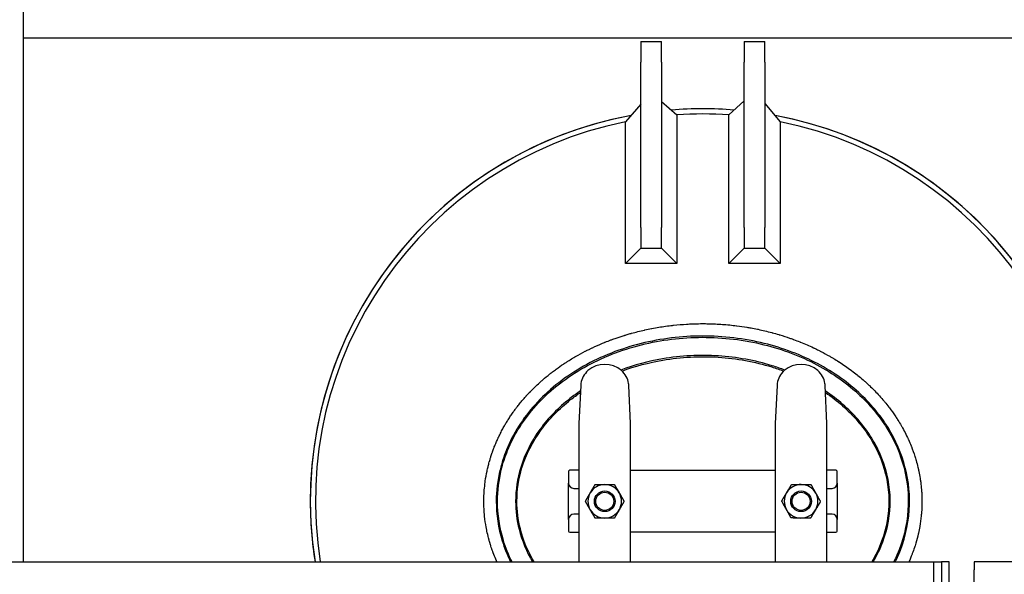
# Model space of a CAD drawing. Header units: inches. Extents: x 24 to 1128, y -69 to 748.
# Tile 553 of 656: x 941 to 989, y 311 to 338. Entities that reach past the tile are written whole.
import ezdxf

# ---------------------------------------------------------------- set-up
doc = ezdxf.new("R2010")
doc.units = ezdxf.units.IN
doc.header["$LTSCALE"] = 32
doc.header["$MEASUREMENT"] = 0
doc.layers.add('Visible (ANSI)', color=7, linetype='Continuous', lineweight=30)

msp = doc.modelspace()

# ---------------------------------------------------------------- linework, layer by layer
at = {"layer": 'Visible (ANSI)'}
for p, q in [((941.15953, 311.60867), (941.15953, 338.79801)), ((941.15953, 336.98367), (1007.53453, 336.98367)), ((971.03453, 336.79617), (971.03453, 335.79617)), ((971.03453, 336.79617), (972.03453, 336.79617)), ((972.03453, 335.79617), (972.03453, 336.79617)), ((976.03453, 336.79617), (976.03453, 335.79617)), ((976.03453, 336.79617), (977.03453, 336.79617)), ((977.03453, 335.79617), (977.03453, 336.79617)), ((971.03453, 327.79617), (971.03453, 335.79617)), ((972.03453, 335.79617), (972.03453, 327.79617)), ((976.03453, 327.79617), (976.03453, 335.79617)), ((977.03453, 335.79617), (977.03453, 327.79617)), ((971.03453, 333.76778), (970.29048, 332.91855)), ((972.03453, 333.89741), (972.77859, 333.25406)), ((976.03453, 333.9385), (975.28981, 333.2541)), ((977.03453, 333.80915), (977.77926, 332.91842)), ((975.28981, 326.05144), (975.28981, 333.2541)), ((970.29048, 326.05211), (970.29048, 332.91855)), ((977.77926, 332.91842), (977.77926, 326.05144)), ((971.03453, 327.79617), (971.03453, 326.79617)), ((972.03453, 326.79617), (972.03453, 327.79617)), ((976.03453, 327.79617), (976.03453, 326.79617)), ((977.03453, 326.79617), (977.03453, 327.79617)), ((971.03453, 326.79617), (970.29048, 326.05211)), ((971.03453, 326.79617), (972.03453, 326.79617)), ((972.03453, 326.79617), (972.77859, 326.05211)), ((976.03453, 326.79617), (975.28981, 326.05144)), ((976.03453, 326.79617), (977.03453, 326.79617)), ((977.03453, 326.79617), (977.77926, 326.05144)), ((972.77859, 326.05211), (970.29048, 326.05211)), ((977.77926, 326.05144), (975.28981, 326.05144)), ((968.12308, 320.15884), (968.03453, 318.30758)), ((970.53453, 318.30758), (970.44599, 320.15884)), ((977.62308, 320.15884), (977.53453, 318.30758)), ((980.03453, 318.30758), (979.94599, 320.15884)), ((968.03453, 318.30758), (968.03453, 316.34721)), ((970.53453, 316.34721), (970.53453, 318.30758)), ((977.53453, 318.30758), (977.53453, 316.34721)), ((980.03453, 316.34721), (980.03453, 318.30758)), ((967.53453, 315.98367), (967.53453, 315.42117)), ((968.03453, 316.04617), (967.59703, 316.04617)), ((968.03453, 316.34721), (968.03453, 312.74513)), ((970.53453, 312.74513), (970.53453, 316.34721)), ((970.53453, 316.04617), (977.53453, 316.04617)), ((977.53453, 316.34721), (977.53453, 312.74513)), ((980.03453, 312.74513), (980.03453, 316.34721)), ((980.47203, 316.04617), (980.03453, 316.04617)), ((980.53453, 315.42117), (980.53453, 315.98367)), ((967.53453, 313.67117), (967.53453, 315.42117)), ((967.78453, 315.17117), (968.03453, 315.17117)), ((980.03453, 315.17117), (980.28453, 315.17117)), ((980.53453, 315.42117), (980.53453, 313.67117)), ((967.53453, 313.67117), (967.53453, 313.10867)), ((968.03453, 313.92117), (967.78453, 313.92117)), ((980.28453, 313.92117), (980.03453, 313.92117)), ((980.53453, 313.10867), (980.53453, 313.67117)), ((967.59703, 313.04617), (968.03453, 313.04617)), ((977.53453, 313.04617), (970.53453, 313.04617)), ((980.03453, 313.04617), (980.47203, 313.04617)), ((968.03453, 312.74513), (968.03453, 311.60867)), ((970.53453, 311.60867), (970.53453, 312.74513)), ((977.53453, 312.74513), (977.53453, 311.60867)), ((980.03453, 311.60867), (980.03453, 312.74513)), ((907.45453, 311.60867), (985.20453, 311.60867)), ((985.20453, 309.10867), (985.20453, 311.60867)), ((985.20453, 311.60867), (985.57953, 311.60867)), ((985.95453, 311.60867), (985.57953, 311.60867)), ((985.57953, 311.60867), (985.57953, 277.514)), ((985.95453, 277.514), (985.95453, 311.60867)), ((1009.16005, 311.60867), (987.16005, 311.60867)), ((987.16005, 311.60867), (987.16005, 311.23367)), ((987.16005, 310.48367), (987.16005, 311.23367))]:
    msp.add_line(p, q, dxfattribs=at)
for centre, radius in [((969.28453, 314.54617), 0.50016), ((969.28453, 314.54617), 0.5), ((969.28453, 314.54617), 0.4375), ((978.78453, 314.54617), 0.50016), ((978.78453, 314.54617), 0.5), ((978.78453, 314.54617), 0.4375)]:
    msp.add_circle(centre, radius, dxfattribs=at)
for centre, radius, start, end in [((974.03453, 314.54617), 19, 85.448117, 94.597836), ((974.03453, 314.54617), 19, 85.448117, 94.597836), ((974.03453, 314.54617), 19, 100.538275, 188.893904), ((974.03453, 314.54617), 19, 100.538275, 180), ((974.03453, 314.54617), 18.75, 86.161293, 93.840753), ((974.03453, 314.54617), 19, 358, 79.414979), ((974.03453, 314.54617), 19, 0, 79.414979), ((974.03453, 314.54617), 18.75, 101.518427, 189.01347), ((974.03453, 314.54617), 18.75, 350.98653, 78.47949), ((969.28453, 319.92117), 1.25, 49.428759, 130.571241), ((978.78453, 319.92117), 1.25, 49.428759, 130.571241), ((969.12193, 320.11107), 1, 130.571241, 172.034452), ((969.44713, 320.11107), 1, 7.965548, 49.428759), ((978.62193, 320.11107), 1, 130.571241, 172.034452), ((978.94713, 320.11107), 1, 7.965548, 49.428759), ((967.59703, 315.98367), 0.0625, 90, 180), ((980.47203, 315.98367), 0.0625, 0, 90), ((967.78453, 315.42117), 0.25, 180, 270), ((969.28453, 314.54617), 0.8125, 150, 210), ((969.28453, 314.54617), 0.8125, 90, 150), ((969.28453, 314.54617), 0.8125, 30, 90), ((969.28453, 314.54617), 0.8125, 330, 30), ((978.78453, 314.54617), 0.8125, 149.252043, 209.252043), ((978.78453, 314.54617), 0.8125, 89.252043, 149.252043), ((978.78453, 314.54617), 0.8125, 29.252043, 89.252043), ((980.28453, 315.42117), 0.25, 270, 0), ((974.03453, 314.54617), 19, 180, 188.893904), ((978.78453, 314.54617), 0.8125, 329.252043, 29.252043), ((969.28453, 314.54617), 0.8125, 210, 270), ((969.28453, 314.54617), 0.8125, 270, 330), ((978.78453, 314.54617), 0.8125, 209.252043, 269.252043), ((978.78453, 314.54617), 0.8125, 269.252043, 329.252043), ((967.78453, 313.67117), 0.25, 90, 180), ((980.28453, 313.67117), 0.25, 0, 90), ((967.59703, 313.10867), 0.0625, 180, 270), ((980.47203, 313.10867), 0.0625, 270, 0)]:
    msp.add_arc(centre, radius, start, end, dxfattribs=at)
for points, knots in [([(972.77859, 333.25406), (972.77859, 333.25406), (972.77859, 333.20338), (972.77859, 333.00417), (972.77859, 332.85529), (972.77859, 332.2594), (972.77859, 331.67497), (972.77859, 329.77144), (972.77859, 328.08064), (972.77859, 326.05211)], [-34.0633885, -34.0633885, -34.0633885, -34.0633885, -29.95603258, -29.95603258, -25.75656749, -25.75656749, -16.71650541, -16.71650541, -0.05386964, -0.05386964, -0.05386964, -0.05386964]), ([(963.435, 314.54617), (963.435, 314.79098), (963.44794, 315.03781), (963.4734, 315.28102), (963.48132, 315.35667), (963.49045, 315.43207), (963.50077, 315.50722), (963.50143, 315.51207), (963.5021, 315.51693), (963.50278, 315.52178), (963.52557, 315.68525), (963.554, 315.84749), (963.5879, 316.00834), (963.60271, 316.07859), (963.61859, 316.14874), (963.63553, 316.21868), (963.63735, 316.22619), (963.63918, 316.2337), (963.64103, 316.24121), (963.65842, 316.31202), (963.67689, 316.38259), (963.6964, 316.45281), (963.69875, 316.46127), (963.70112, 316.46973), (963.7035, 316.47818), (963.71265, 316.51065), (963.72201, 316.54303), (963.7316, 316.57533), (963.7455, 316.62217), (963.75985, 316.66883), (963.77464, 316.71526), (963.79594, 316.78212), (963.81825, 316.84883), (963.84151, 316.91524), (963.84512, 316.92552), (963.84874, 316.9358), (963.85239, 316.94607), (963.87585, 317.01211), (963.90026, 317.07784), (963.92555, 317.14313), (963.9298, 317.15412), (963.93409, 317.16509), (963.93839, 317.17606), (963.96774, 317.25077), (963.99823, 317.32488), (964.02975, 317.39819), (964.05756, 317.46285), (964.08631, 317.52724), (964.11598, 317.59129), (964.1215, 317.60319), (964.12704, 317.61509), (964.13262, 317.62697), (964.16162, 317.68874), (964.19147, 317.75018), (964.22212, 317.8112), (964.22833, 317.82357), (964.23457, 317.83591), (964.24085, 317.84824), (964.27602, 317.91734), (964.31224, 317.98594), (964.34937, 318.05384), (964.38394, 318.11703), (964.41934, 318.17972), (964.45557, 318.24187), (964.46323, 318.25501), (964.47093, 318.26813), (964.47866, 318.28123), (964.51262, 318.33872), (964.54727, 318.39576), (964.5826, 318.45233), (964.59093, 318.46565), (964.59929, 318.47896), (964.60769, 318.49223), (964.64701, 318.55438), (964.68715, 318.61595), (964.72806, 318.67691), (964.77001, 318.7394), (964.81284, 318.80137), (964.85651, 318.86274), (964.86603, 318.87613), (964.8756, 318.88949), (964.8852, 318.90282), (964.92389, 318.95652), (964.9632, 319.00975), (965.00309, 319.06246), (965.01322, 319.07584), (965.02339, 319.08919), (965.0336, 319.10251), (965.07454, 319.15595), (965.11607, 319.20884), (965.15814, 319.26114), (965.20938, 319.32485), (965.26162, 319.38794), (965.31475, 319.45029), (965.32598, 319.46347), (965.33725, 319.47662), (965.34856, 319.48974), (965.39167, 319.53974), (965.43534, 319.58924), (965.47951, 319.6382), (965.48381, 319.64297), (965.48812, 319.64773), (965.49243, 319.65249), (965.49986, 319.66069), (965.5073, 319.66887), (965.51476, 319.67704), (965.55426, 319.72032), (965.59415, 319.76315), (965.63436, 319.80551), (965.71504, 319.89049), (965.79761, 319.97415), (965.88172, 320.05617), (965.89433, 320.06847), (965.90698, 320.08073), (965.91966, 320.09296), (965.98648, 320.15737), (966.05421, 320.22074), (966.12266, 320.28291), (966.13221, 320.29159), (966.14177, 320.30024), (966.15135, 320.30887), (966.1548, 320.31198), (966.15826, 320.31508), (966.16171, 320.31819), (966.20294, 320.35523), (966.24453, 320.39193), (966.28646, 320.42829), (966.39903, 320.52592), (966.51406, 320.62106), (966.63085, 320.71329), (966.64437, 320.72397), (966.65792, 320.73461), (966.67149, 320.74522), (966.68204, 320.75346), (966.69261, 320.76169), (966.7032, 320.76989), (966.7673, 320.81955), (966.83206, 320.86847), (966.8974, 320.9166), (966.91104, 320.92664), (966.9247, 320.93665), (966.93839, 320.94663), (967.05247, 321.02978), (967.16827, 321.11051), (967.28533, 321.18865), (967.34105, 321.22584), (967.39717, 321.26252), (967.45365, 321.29867), (967.46725, 321.30737), (967.48087, 321.31604), (967.49451, 321.32468), (967.57655, 321.37666), (967.65932, 321.42751), (967.74267, 321.47717), (967.75616, 321.48521), (967.76968, 321.49322), (967.78321, 321.5012), (967.81986, 321.52283), (967.85662, 321.54422), (967.89347, 321.56537), (968.04047, 321.64976), (968.18981, 321.7309), (968.34069, 321.80846), (968.35367, 321.81514), (968.36667, 321.82178), (968.37967, 321.82841), (968.39865, 321.83807), (968.41765, 321.84767), (968.43667, 321.85722), (968.46575, 321.87182), (968.49488, 321.88628), (968.52406, 321.90061), (968.56556, 321.921), (968.60722, 321.94114), (968.64901, 321.96103), (968.66157, 321.96701), (968.67414, 321.97296), (968.68672, 321.9789), (968.8475, 322.0547), (969.0102, 322.1268), (969.17402, 322.19498), (969.20636, 322.20844), (969.23876, 322.22175), (969.27123, 322.23492), (969.28284, 322.23963), (969.29447, 322.24433), (969.30609, 322.249), (969.39829, 322.28606), (969.49099, 322.32196), (969.58411, 322.35669), (969.59518, 322.36082), (969.60626, 322.36493), (969.61734, 322.36903), (969.69145, 322.39641), (969.7658, 322.42306), (969.84036, 322.44895), (969.96704, 322.49294), (970.09454, 322.53485), (970.22264, 322.57464), (970.23244, 322.57768), (970.24224, 322.58071), (970.25205, 322.58373), (970.27304, 322.59019), (970.29405, 322.5966), (970.31508, 322.60295), (970.38326, 322.62353), (970.45161, 322.64352), (970.52008, 322.66291), (970.52927, 322.66551), (970.53846, 322.6681), (970.54766, 322.67068), (970.55673, 322.67323), (970.56582, 322.67577), (970.5749, 322.6783), (970.78433, 322.73656), (970.99547, 322.78935), (971.20756, 322.83662), (971.20845, 322.83682), (971.20934, 322.83701), (971.21022, 322.83721), (971.21687, 322.83869), (971.22352, 322.84017), (971.23018, 322.84164), (971.33376, 322.86452), (971.43766, 322.88611), (971.54181, 322.9064), (971.54853, 322.90771), (971.55525, 322.90902), (971.56198, 322.91032), (971.67726, 322.93258), (971.79284, 322.95326), (971.90862, 322.97234), (972.01128, 322.98926), (972.11417, 323.00494), (972.21722, 323.01938), (972.22219, 323.02008), (972.22715, 323.02077), (972.23212, 323.02146), (972.3405, 323.03651), (972.44907, 323.0502), (972.55774, 323.0625), (972.5618, 323.06296), (972.56586, 323.06342), (972.56992, 323.06387), (972.5845, 323.06551), (972.59909, 323.06713), (972.61368, 323.06871), (972.82411, 323.09163), (973.03517, 323.10942), (973.24659, 323.12211), (973.24876, 323.12224), (973.25093, 323.12237), (973.2531, 323.12249), (973.27642, 323.12388), (973.29975, 323.12521), (973.32308, 323.12647), (973.41331, 323.13136), (973.50374, 323.13532), (973.59426, 323.13835), (973.59549, 323.13839), (973.59672, 323.13843), (973.59795, 323.13847), (973.74338, 323.14329), (973.88905, 323.14571), (974.03453, 323.14571)], [0.713977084, 0.713977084, 0.713977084, 0.713977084, 0.725846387, 0.725846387, 0.725846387, 0.729538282, 0.729538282, 0.729538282, 0.729776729, 0.729776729, 0.729776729, 0.737811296, 0.737811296, 0.737811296, 0.741320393, 0.741320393, 0.741320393, 0.741697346, 0.741697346, 0.741697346, 0.745252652, 0.745252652, 0.745252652, 0.745681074, 0.745681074, 0.745681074, 0.747326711, 0.747326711, 0.747326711, 0.749713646, 0.749713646, 0.749713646, 0.753150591, 0.753150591, 0.753150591, 0.753682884, 0.753682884, 0.753682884, 0.757105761, 0.757105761, 0.757105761, 0.757681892, 0.757681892, 0.757681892, 0.761608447, 0.761608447, 0.761608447, 0.765071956, 0.765071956, 0.765071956, 0.765715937, 0.765715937, 0.765715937, 0.769063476, 0.769063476, 0.769063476, 0.76974159, 0.76974159, 0.76974159, 0.773542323, 0.773542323, 0.773542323, 0.77707933, 0.77707933, 0.77707933, 0.777827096, 0.777827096, 0.777827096, 0.781110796, 0.781110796, 0.781110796, 0.781884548, 0.781884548, 0.781884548, 0.785506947, 0.785506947, 0.785506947, 0.789220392, 0.789220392, 0.789220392, 0.790030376, 0.790030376, 0.790030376, 0.793293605, 0.793293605, 0.793293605, 0.79412219, 0.79412219, 0.79412219, 0.797447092, 0.797447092, 0.797447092, 0.801496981, 0.801496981, 0.801496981, 0.802353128, 0.802353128, 0.802353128, 0.805616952, 0.805616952, 0.805616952, 0.805934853, 0.805934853, 0.805934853, 0.806482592, 0.806482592, 0.806482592, 0.809385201, 0.809385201, 0.809385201, 0.815209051, 0.815209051, 0.815209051, 0.816082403, 0.816082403, 0.816082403, 0.820684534, 0.820684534, 0.820684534, 0.821326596, 0.821326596, 0.821326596, 0.821557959, 0.821557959, 0.821557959, 0.8243182, 0.8243182, 0.8243182, 0.831729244, 0.831729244, 0.831729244, 0.832587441, 0.832587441, 0.832587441, 0.833254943, 0.833254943, 0.833254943, 0.837297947, 0.837297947, 0.837297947, 0.83814178, 0.83814178, 0.83814178, 0.845175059, 0.845175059, 0.845175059, 0.848522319, 0.848522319, 0.848522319, 0.849328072, 0.849328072, 0.849328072, 0.85417499, 0.85417499, 0.85417499, 0.854959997, 0.854959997, 0.854959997, 0.857086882, 0.857086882, 0.857086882, 0.865571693, 0.865571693, 0.865571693, 0.86630189, 0.86630189, 0.86630189, 0.867367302, 0.867367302, 0.867367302, 0.868996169, 0.868996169, 0.868996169, 0.871313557, 0.871313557, 0.871313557, 0.872010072, 0.872010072, 0.872010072, 0.880908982, 0.880908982, 0.880908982, 0.882665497, 0.882665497, 0.882665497, 0.883293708, 0.883293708, 0.883293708, 0.888274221, 0.888274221, 0.888274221, 0.888866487, 0.888866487, 0.888866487, 0.892826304, 0.892826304, 0.892826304, 0.899554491, 0.899554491, 0.899554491, 0.900069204, 0.900069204, 0.900069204, 0.901171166, 0.901171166, 0.901171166, 0.904744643, 0.904744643, 0.904744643, 0.905224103, 0.905224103, 0.905224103, 0.905697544, 0.905697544, 0.905697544, 0.916611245, 0.916611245, 0.916611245, 0.916656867, 0.916656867, 0.916656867, 0.916999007, 0.916999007, 0.916999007, 0.922326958, 0.922326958, 0.922326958, 0.922670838, 0.922670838, 0.922670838, 0.928566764, 0.928566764, 0.928566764, 0.933794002, 0.933794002, 0.933794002, 0.934045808, 0.934045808, 0.934045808, 0.939541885, 0.939541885, 0.939541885, 0.939747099, 0.939747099, 0.939747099, 0.940484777, 0.940484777, 0.940484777, 0.951124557, 0.951124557, 0.951124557, 0.951233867, 0.951233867, 0.951233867, 0.952407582, 0.952407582, 0.952407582, 0.956947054, 0.956947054, 0.956947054, 0.957008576, 0.957008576, 0.957008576, 0.964301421, 0.964301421, 0.964301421, 0.964301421]), ([(974.03453, 323.14571), (974.11919, 323.14571), (974.20385, 323.14489), (974.28849, 323.14326), (974.28919, 323.14325), (974.28988, 323.14323), (974.29058, 323.14322), (974.40495, 323.14099), (974.51928, 323.13728), (974.63353, 323.13208), (974.6352, 323.132), (974.63686, 323.13192), (974.63853, 323.13185), (974.86667, 323.12137), (975.09448, 323.10495), (975.3216, 323.08258), (975.32517, 323.08223), (975.32873, 323.08188), (975.3323, 323.08153), (975.44301, 323.07053), (975.55354, 323.05813), (975.6639, 323.04431), (975.66841, 323.04375), (975.67292, 323.04318), (975.67742, 323.04261), (975.83872, 323.02224), (975.99968, 322.99884), (976.16014, 322.97239)], [0.964301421, 0.964301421, 0.964301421, 0.964301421, 0.9685452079, 0.9685452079, 0.9685452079, 0.9685801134, 0.9685801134, 0.9685801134, 0.9743145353, 0.9743145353, 0.9743145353, 0.9743982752, 0.9743982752, 0.9743982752, 0.9858494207, 0.9858494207, 0.9858494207, 0.9860291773, 0.9860291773, 0.9860291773, 0.9916117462, 0.9916117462, 0.9916117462, 0.9918398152, 0.9918398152, 0.9918398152, 1, 1, 1, 1]), ([(976.16014, 322.97239), (976.22139, 322.9623), (976.28257, 322.95176), (976.34369, 322.94078), (976.34994, 322.93965), (976.3562, 322.93852), (976.36245, 322.93739), (976.46871, 322.91813), (976.57476, 322.89752), (976.68056, 322.87556), (976.68759, 322.8741), (976.69463, 322.87263), (976.70167, 322.87116), (976.9243, 322.82455), (977.14575, 322.77194), (977.36554, 322.71333), (977.37413, 322.71105), (977.38271, 322.70875), (977.39129, 322.70644), (977.49876, 322.67753), (977.60583, 322.64719), (977.71245, 322.61541), (977.72183, 322.61261), (977.73121, 322.6098), (977.74059, 322.60698), (977.74524, 322.60558), (977.7499, 322.60418), (977.75455, 322.60278), (977.91434, 322.55452), (978.07309, 322.50302), (978.23059, 322.4483), (978.28489, 322.42943), (978.33911, 322.41015), (978.39321, 322.39048), (978.40426, 322.38646), (978.41531, 322.38242), (978.42635, 322.37837), (978.52697, 322.34145), (978.6272, 322.30312), (978.72696, 322.2634), (978.73865, 322.25875), (978.75034, 322.25407), (978.76202, 322.24938), (978.97015, 322.16575), (979.1762, 322.07602), (979.37942, 321.98027), (979.39195, 321.97437), (979.40446, 321.96845), (979.41696, 321.9625), (979.48915, 321.92817), (979.56097, 321.89307), (979.63239, 321.85722), (979.65395, 321.8464), (979.67547, 321.83551), (979.69695, 321.82455), (979.7098, 321.818), (979.72264, 321.81142), (979.73546, 321.80482), (979.88484, 321.72789), (980.03237, 321.64764), (980.17772, 321.56415), (980.22255, 321.53841), (980.26723, 321.51231), (980.31177, 321.48587), (980.32538, 321.47779), (980.33898, 321.46968), (980.35256, 321.46153), (980.43868, 321.40989), (980.52422, 321.35695), (980.60907, 321.30272), (980.62286, 321.29391), (980.63663, 321.28507), (980.65039, 321.27619), (980.83823, 321.15492), (981.02265, 321.02733), (981.20263, 320.8937), (981.21622, 320.88361), (981.22978, 320.87349), (981.24331, 320.86333), (981.32871, 320.79925), (981.41309, 320.73381), (981.49634, 320.66703), (981.50969, 320.65632), (981.52302, 320.64558), (981.53631, 320.63481), (981.61959, 320.56729), (981.70172, 320.49844), (981.7826, 320.42829), (981.82825, 320.38871), (981.87349, 320.34872), (981.91832, 320.30832), (981.96334, 320.26776), (982.00804, 320.22669), (982.05241, 320.18513), (982.06533, 320.17303), (982.07821, 320.16089), (982.09107, 320.14871), (982.16664, 320.07711), (982.24121, 320.00406), (982.31466, 319.92957), (982.3271, 319.91696), (982.33951, 319.9043), (982.35188, 319.89161), (982.42821, 319.8133), (982.50321, 319.73353), (982.57674, 319.65237), (982.65464, 319.56639), (982.73089, 319.47886), (982.80535, 319.38985), (982.81626, 319.37681), (982.82713, 319.36373), (982.83796, 319.35063), (982.90419, 319.27051), (982.96895, 319.18922), (983.03216, 319.10683), (983.04224, 319.09369), (983.05228, 319.08053), (983.06227, 319.06734), (983.15845, 318.94046), (983.25092, 318.81102), (983.33939, 318.67932), (983.37535, 318.62577), (983.41076, 318.57169), (983.44559, 318.51709), (983.45411, 318.50372), (983.46261, 318.49032), (983.47106, 318.47689), (983.52629, 318.38918), (983.57998, 318.30016), (983.63204, 318.20989), (983.6396, 318.19678), (983.64712, 318.18364), (983.65461, 318.17048), (983.76628, 317.97426), (983.87027, 317.77195), (983.96507, 317.56529), (983.97042, 317.55362), (983.97574, 317.54195), (983.98103, 317.53026), (984.02609, 317.43071), (984.06895, 317.33034), (984.10955, 317.22926), (984.11384, 317.21856), (984.11811, 317.20786), (984.12235, 317.19715), (984.18475, 317.03967), (984.24165, 316.88051), (984.29286, 316.72016), (984.29334, 316.71865), (984.29383, 316.71714), (984.29431, 316.71562), (984.29732, 316.70618), (984.30031, 316.69673), (984.30328, 316.68727), (984.31488, 316.65034), (984.3262, 316.61329), (984.33723, 316.57612), (984.3406, 316.56477), (984.34395, 316.55341), (984.34726, 316.54203), (984.3499, 316.53299), (984.35252, 316.52395), (984.35512, 316.51489), (984.38594, 316.40765), (984.41437, 316.29947), (984.44031, 316.19047), (984.44216, 316.18266), (984.44401, 316.17485), (984.44584, 316.16703), (984.45785, 316.11579), (984.46932, 316.06438), (984.48022, 316.0128), (984.48171, 316.00577), (984.48318, 315.99875), (984.48464, 315.99172), (984.50791, 315.88003), (984.52855, 315.76757), (984.5465, 315.6545), (984.54733, 315.64926), (984.54815, 315.64403), (984.54897, 315.6388), (984.55753, 315.58407), (984.56546, 315.52919), (984.57275, 315.47419), (984.57332, 315.46992), (984.57388, 315.46565), (984.57444, 315.46137), (984.58959, 315.34547), (984.6019, 315.22899), (984.61131, 315.11211), (984.6115, 315.10977), (984.61169, 315.10743), (984.61187, 315.10509), (984.61649, 315.04705), (984.62039, 314.98887), (984.62357, 314.93074), (984.62365, 314.92931), (984.62372, 314.92787), (984.6238, 314.92643), (984.63026, 314.80699), (984.63365, 314.68774), (984.63403, 314.56884), (984.63405, 314.56469), (984.63406, 314.56054), (984.63406, 314.55638), (984.63414, 314.50076), (984.63357, 314.44515), (984.63233, 314.38956), (984.63232, 314.38902), (984.63231, 314.38848), (984.63229, 314.38794), (984.62962, 314.26913), (984.62395, 314.15042), (984.61528, 314.03193), (984.61514, 314.02993), (984.61499, 314.02793), (984.61484, 314.02594), (984.61058, 313.9684), (984.60562, 313.91091), (984.59996, 313.85349), (984.59968, 313.85069), (984.5994, 313.84789), (984.59912, 313.8451), (984.58213, 313.67494), (984.55896, 313.50538), (984.52971, 313.33678), (984.52879, 313.33147), (984.52787, 313.32616), (984.52693, 313.32086), (984.50809, 313.21366), (984.48679, 313.10686), (984.46306, 313.00055), (984.46149, 312.99354), (984.45992, 312.98654), (984.45834, 312.97953), (984.42309, 312.8238), (984.38256, 312.66891), (984.33728, 312.51638), (984.32471, 312.47402), (984.31177, 312.43183), (984.29847, 312.38981), (984.293, 312.37253), (984.28747, 312.35528), (984.28187, 312.33804), (984.27877, 312.32849), (984.27565, 312.31895), (984.27251, 312.30941), (984.23975, 312.20991), (984.20485, 312.11106), (984.16788, 312.01296), (984.16409, 312.0029), (984.16027, 311.99285), (984.15644, 311.98281), (984.1083, 311.85673), (984.05673, 311.73194), (984.00193, 311.60867)], [0, 0, 0, 0, 0.003114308, 0.003114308, 0.003114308, 0.00343307, 0.00343307, 0.00343307, 0.00884903, 0.00884903, 0.00884903, 0.009209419, 0.009209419, 0.009209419, 0.020610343, 0.020610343, 0.020610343, 0.021055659, 0.021055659, 0.021055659, 0.026633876, 0.026633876, 0.026633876, 0.02712496, 0.02712496, 0.02712496, 0.027368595, 0.027368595, 0.027368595, 0.035739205, 0.035739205, 0.035739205, 0.038625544, 0.038625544, 0.038625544, 0.039215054, 0.039215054, 0.039215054, 0.04458704, 0.04458704, 0.04458704, 0.045216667, 0.045216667, 0.045216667, 0.056436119, 0.056436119, 0.056436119, 0.057127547, 0.057127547, 0.057127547, 0.061119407, 0.061119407, 0.061119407, 0.062324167, 0.062324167, 0.062324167, 0.063044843, 0.063044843, 0.063044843, 0.071439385, 0.071439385, 0.071439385, 0.074028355, 0.074028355, 0.074028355, 0.074819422, 0.074819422, 0.074819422, 0.079835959, 0.079835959, 0.079835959, 0.080651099, 0.080651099, 0.080651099, 0.091784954, 0.091784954, 0.091784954, 0.092625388, 0.092625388, 0.092625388, 0.097928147, 0.097928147, 0.097928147, 0.098778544, 0.098778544, 0.098778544, 0.104106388, 0.104106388, 0.104106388, 0.107112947, 0.107112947, 0.107112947, 0.110131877, 0.110131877, 0.110131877, 0.111010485, 0.111010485, 0.111010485, 0.116174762, 0.116174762, 0.116174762, 0.117049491, 0.117049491, 0.117049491, 0.122445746, 0.122445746, 0.122445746, 0.128162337, 0.128162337, 0.128162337, 0.128999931, 0.128999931, 0.128999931, 0.134121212, 0.134121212, 0.134121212, 0.134937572, 0.134937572, 0.134937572, 0.142791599, 0.142791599, 0.142791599, 0.145984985, 0.145984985, 0.145984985, 0.146766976, 0.146766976, 0.146766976, 0.151873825, 0.151873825, 0.151873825, 0.152615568, 0.152615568, 0.152615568, 0.163672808, 0.163672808, 0.163672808, 0.164297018, 0.164297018, 0.164297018, 0.169612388, 0.169612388, 0.169612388, 0.170174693, 0.170174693, 0.170174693, 0.178443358, 0.178443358, 0.178443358, 0.178521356, 0.178521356, 0.178521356, 0.179008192, 0.179008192, 0.179008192, 0.180908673, 0.180908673, 0.180908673, 0.181489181, 0.181489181, 0.181489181, 0.181950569, 0.181950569, 0.181950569, 0.187415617, 0.187415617, 0.187415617, 0.187807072, 0.187807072, 0.187807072, 0.190373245, 0.190373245, 0.190373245, 0.190722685, 0.190722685, 0.190722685, 0.196274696, 0.196274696, 0.196274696, 0.196531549, 0.196531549, 0.196531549, 0.199217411, 0.199217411, 0.199217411, 0.199425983, 0.199425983, 0.199425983, 0.205083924, 0.205083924, 0.205083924, 0.205197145, 0.205197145, 0.205197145, 0.208006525, 0.208006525, 0.208006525, 0.208075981, 0.208075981, 0.208075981, 0.213849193, 0.213849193, 0.213849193, 0.214050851, 0.214050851, 0.214050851, 0.21675204, 0.21675204, 0.21675204, 0.216778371, 0.216778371, 0.216778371, 0.22255128, 0.22255128, 0.22255128, 0.222648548, 0.222648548, 0.222648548, 0.225452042, 0.225452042, 0.225452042, 0.225588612, 0.225588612, 0.225588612, 0.233897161, 0.233897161, 0.233897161, 0.234158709, 0.234158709, 0.234158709, 0.239443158, 0.239443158, 0.239443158, 0.239791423, 0.239791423, 0.239791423, 0.247537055, 0.247537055, 0.247537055, 0.24968808, 0.24968808, 0.24968808, 0.250572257, 0.250572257, 0.250572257, 0.251062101, 0.251062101, 0.251062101, 0.256172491, 0.256172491, 0.256172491, 0.256696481, 0.256696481, 0.256696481, 0.263275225, 0.263275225, 0.263275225, 0.263275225]), ([(983.34018, 311.60872), (983.38951, 311.70915), (983.43636, 311.81051), (983.78571, 312.61667), (983.96944, 313.36135), (984.06641, 314.80405), (984.00069, 315.50021), (983.6522, 316.84988), (983.36944, 317.50298), (982.60979, 318.72905), (982.1305, 319.30086), (980.94806, 320.38501), (980.22464, 320.88143), (978.62405, 321.69974), (977.74377, 322.01745), (975.84948, 322.45592), (974.83055, 322.56201), (972.8153, 322.52677), (971.81906, 322.38941), (969.88043, 321.87429), (968.94177, 321.48742), (967.26475, 320.5004), (966.52344, 319.90364), (965.31811, 318.56097), (964.84642, 317.81996), (964.3995, 316.71939), (964.29652, 316.40081), (964.09642, 315.57469), (964.03453, 315.06047), (964.03453, 314.54617)], [-3.50631611, -3.50631611, -3.50631611, -3.50631611, -3.466689, -3.466689, -3.19382672, -3.19382672, -2.94340155, -2.94340155, -2.69253339, -2.69253339, -2.43809371, -2.43809371, -2.15230182, -2.15230182, -1.86005026, -1.86005026, -1.54831825, -1.54831825, -1.24159364, -1.24159364, -0.92300776, -0.92300776, -0.60953006, -0.60953006, -0.30592245, -0.30592245, -0.18621098, -0.18621098, 0, 0, 0, 0]), ([(964.09703, 314.54617), (964.09703, 315.05547), (964.15832, 315.56472), (964.35653, 316.38305), (964.45854, 316.69868), (964.90144, 317.78933), (965.36909, 318.5242), (966.56533, 319.85674), (967.30157, 320.44955), (968.96827, 321.4305), (969.90169, 321.81527), (971.8301, 322.32767), (972.82136, 322.46437), (974.82659, 322.49943), (975.84047, 322.39385), (977.72491, 321.95766), (978.60038, 321.64164), (980.19151, 320.82817), (980.91026, 320.33488), (982.08432, 319.25841), (982.55986, 318.69097), (983.31316, 317.47515), (983.59332, 316.82791), (983.93854, 315.49092), (984.00361, 314.80156), (983.90757, 313.37282), (983.72564, 312.63524), (983.37536, 311.82693), (983.32438, 311.71728), (983.27048, 311.60872)], [0, 0, 0, 0, 0.18621098, 0.18621098, 0.30592245, 0.30592245, 0.60953006, 0.60953006, 0.92300776, 0.92300776, 1.24159364, 1.24159364, 1.54831825, 1.54831825, 1.86005026, 1.86005026, 2.15230182, 2.15230182, 2.43809371, 2.43809371, 2.69253339, 2.69253339, 2.94340155, 2.94340155, 3.19382672, 3.19382672, 3.466689, 3.466689, 3.50997256, 3.50997256, 3.50997256, 3.50997256]), ([(978.00217, 320.89602), (977.79927, 320.97304), (977.5927, 321.04415), (976.55265, 321.36631), (975.67341, 321.52706), (973.88154, 321.64275), (972.96886, 321.59503), (971.38803, 321.32381), (970.70901, 321.13957), (970.06686, 320.89607)], [1.116988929, 1.116988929, 1.116988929, 1.116988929, 1.191791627, 1.191791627, 1.487974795, 1.487974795, 1.7879037, 1.7879037, 2.024603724, 2.024603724, 2.024603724, 2.024603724]), ([(970.12116, 320.84975), (970.74995, 321.08579), (971.41407, 321.26487), (972.97454, 321.53259), (973.88237, 321.58007), (975.66458, 321.465), (976.539, 321.3051), (977.56192, 320.98825), (977.75653, 320.92162), (977.94787, 320.84972)], [-2.020635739, -2.020635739, -2.020635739, -2.020635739, -1.7879037, -1.7879037, -1.487974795, -1.487974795, -1.191791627, -1.191791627, -1.120956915, -1.120956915, -1.120956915, -1.120956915]), ([(970.12118, 320.84976), (970.74996, 321.08579), (971.41408, 321.26487), (972.97454, 321.53259), (973.88237, 321.58007), (975.66458, 321.465), (976.539, 321.3051), (977.56191, 320.98825), (977.75652, 320.92162), (977.94785, 320.84973)], [-2.020633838, -2.020633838, -2.020633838, -2.020633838, -1.7879037, -1.7879037, -1.487974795, -1.487974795, -1.191791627, -1.191791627, -1.120959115, -1.120959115, -1.120959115, -1.120959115]), ([(968.11034, 319.89116), (967.93238, 319.77142), (967.76037, 319.64628), (967.03637, 319.07656), (966.55216, 318.57934), (965.73517, 317.461), (965.41736, 316.83329), (965.05503, 315.64752), (964.97203, 315.09686), (964.97203, 314.54617)], [2.284149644, 2.284149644, 2.284149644, 2.284149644, 2.362030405, 2.362030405, 2.624886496, 2.624886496, 2.90825932, 2.90825932, 3.141592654, 3.141592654, 3.141592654, 3.141592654]), ([(965.03453, 314.54617), (965.03453, 315.09061), (965.11657, 315.63503), (965.47499, 316.80801), (965.7895, 317.42942), (966.59904, 318.53756), (967.0792, 319.03073), (967.78578, 319.58675), (967.94362, 319.70224), (968.1066, 319.81316)], [-3.141592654, -3.141592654, -3.141592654, -3.141592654, -2.90825932, -2.90825932, -2.624886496, -2.624886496, -2.362030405, -2.362030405, -2.289839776, -2.289839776, -2.289839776, -2.289839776]), ([(965.03453, 314.54617), (965.03453, 315.09061), (965.11657, 315.63503), (965.47499, 316.80801), (965.7895, 317.42942), (966.59904, 318.53756), (967.0792, 319.03073), (967.78576, 319.58673), (967.94358, 319.70221), (968.10654, 319.81312)], [-3.141592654, -3.141592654, -3.141592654, -3.141592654, -2.90825932, -2.90825932, -2.624886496, -2.624886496, -2.362030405, -2.362030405, -2.289848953, -2.289848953, -2.289848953, -2.289848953]), ([(982.27618, 311.60873), (982.4628, 311.92685), (982.61926, 312.25584), (982.98347, 313.24217), (983.10296, 313.91952), (983.09057, 315.28184), (982.95537, 315.96657), (982.43416, 317.28846), (982.04364, 317.92432), (981.0962, 319.01675), (980.56185, 319.48516), (979.95877, 319.89121)], [-0.42808003, -0.42808003, -0.42808003, -0.42808003, -0.27967441, -0.27967441, 0.00707629, 0.00707629, 0.29756433, 0.29756433, 0.5934389, 0.5934389, 0.85744301, 0.85744301, 0.85744301, 0.85744301]), ([(979.96249, 319.8132), (980.54549, 319.41613), (981.06238, 318.96036), (981.99211, 317.88834), (982.37877, 317.25855), (982.89452, 315.9505), (983.02814, 315.27349), (983.04039, 313.92663), (982.92231, 313.25696), (982.55783, 312.2699), (982.39667, 311.93357), (982.20359, 311.60872)], [-0.85175288, -0.85175288, -0.85175288, -0.85175288, -0.5934389, -0.5934389, -0.29756433, -0.29756433, -0.00707629, -0.00707629, 0.27967441, 0.27967441, 0.43305182, 0.43305182, 0.43305182, 0.43305182]), ([(979.96252, 319.81318), (980.5455, 319.41611), (981.06238, 318.96035), (981.99211, 317.88834), (982.37877, 317.25855), (982.89452, 315.9505), (983.02814, 315.27349), (983.04039, 313.92663), (982.92231, 313.25696), (982.55782, 312.26988), (982.39665, 311.93353), (982.20356, 311.60867)], [-0.85174877, -0.85174877, -0.85174877, -0.85174877, -0.5934389, -0.5934389, -0.29756433, -0.29756433, -0.00707629, -0.00707629, 0.27967441, 0.27967441, 0.43305976, 0.43305976, 0.43305976, 0.43305976]), ([(964.06713, 311.60867), (964.05206, 311.64257), (964.03724, 311.67657), (964.02267, 311.71068), (964.01787, 311.72192), (964.01309, 311.73318), (964.00835, 311.74444), (963.96571, 311.8456), (963.92529, 311.94764), (963.88717, 312.05046), (963.88337, 312.06071), (963.8796, 312.07096), (963.87584, 312.08122), (963.85871, 312.12807), (963.84205, 312.17507), (963.82587, 312.22222), (963.82251, 312.23201), (963.81917, 312.24181), (963.81585, 312.25161), (963.80185, 312.29301), (963.78821, 312.33452), (963.77495, 312.37613), (963.76012, 312.42265), (963.74573, 312.4694), (963.73178, 312.51637), (963.72656, 312.53397), (963.7214, 312.5516), (963.7163, 312.56926), (963.71373, 312.57817), (963.71118, 312.58709), (963.70864, 312.59601), (963.69456, 312.64549), (963.68098, 312.6952), (963.66792, 312.74513), (963.66576, 312.75336), (963.66362, 312.7616), (963.66149, 312.76984), (963.63327, 312.87926), (963.60748, 312.98987), (963.58432, 313.10108), (963.58299, 313.1075), (963.58166, 313.11392), (963.58034, 313.12034), (963.56942, 313.17353), (963.5591, 313.22684), (963.54939, 313.28025), (963.54839, 313.28577), (963.54739, 313.29129), (963.5464, 313.29682), (963.51532, 313.47015), (963.49066, 313.64458), (963.47254, 313.81954), (963.47218, 313.82304), (963.47182, 313.82654), (963.47146, 313.83004), (963.4472, 314.06786), (963.43504, 314.30664), (963.435, 314.54492), (963.435, 314.54533), (963.435, 314.54575), (963.435, 314.54617)], [0.6649992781, 0.6649992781, 0.6649992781, 0.6649992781, 0.6668104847, 0.6668104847, 0.6668104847, 0.6674074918, 0.6674074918, 0.6674074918, 0.6727686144, 0.6727686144, 0.6727686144, 0.6733027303, 0.6733027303, 0.6733027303, 0.6757417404, 0.6757417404, 0.6757417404, 0.6762482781, 0.6762482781, 0.6762482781, 0.6783868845, 0.6783868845, 0.6783868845, 0.6807780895, 0.6807780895, 0.6807780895, 0.6816739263, 0.6816739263, 0.6816739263, 0.682125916, 0.682125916, 0.682125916, 0.6846314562, 0.6846314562, 0.6846314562, 0.6850445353, 0.6850445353, 0.6850445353, 0.6905267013, 0.6905267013, 0.6905267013, 0.6908429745, 0.6908429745, 0.6908429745, 0.6934633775, 0.6934633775, 0.6934633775, 0.6937341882, 0.6937341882, 0.6937341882, 0.7022340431, 0.7022340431, 0.7022340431, 0.7024040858, 0.7024040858, 0.7024040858, 0.7139568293, 0.7139568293, 0.7139568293, 0.7139770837, 0.7139770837, 0.7139770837, 0.7139770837]), ([(964.03453, 314.54617), (964.03453, 313.90237), (964.13178, 313.25878), (964.42863, 312.28631), (964.56514, 311.94245), (964.72893, 311.60875)], [-6.283185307, -6.283185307, -6.283185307, -6.283185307, -6.050085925, -6.050085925, -5.918461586, -5.918461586, -5.918461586, -5.918461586]), ([(964.79862, 311.60875), (964.63022, 311.94813), (964.49036, 312.29815), (964.19332, 313.27126), (964.09703, 313.90862), (964.09703, 314.54617)], [5.914805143, 5.914805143, 5.914805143, 5.914805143, 6.050085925, 6.050085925, 6.283185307, 6.283185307, 6.283185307, 6.283185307]), ([(964.97203, 314.54617), (964.97203, 314.09226), (965.02834, 313.63837), (965.27653, 312.64707), (965.49647, 312.1141), (965.79281, 311.60869)], [-3.141592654, -3.141592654, -3.141592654, -3.141592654, -2.949268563, -2.949268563, -2.713512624, -2.713512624, -2.713512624, -2.713512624]), ([(965.86539, 311.60869), (965.56247, 312.11857), (965.33851, 312.65684), (965.09019, 313.64867), (965.03453, 314.09741), (965.03453, 314.54617)], [2.708540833, 2.708540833, 2.708540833, 2.708540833, 2.949268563, 2.949268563, 3.141592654, 3.141592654, 3.141592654, 3.141592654]), ([(965.8654, 311.60867), (965.56247, 312.11856), (965.33851, 312.65684), (965.09019, 313.64867), (965.03453, 314.09741), (965.03453, 314.54617)], [2.708538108, 2.708538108, 2.708538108, 2.708538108, 2.949268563, 2.949268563, 3.141592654, 3.141592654, 3.141592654, 3.141592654])]:
    msp.add_open_spline(points, degree=3, knots=knots, dxfattribs=at)
for points in [[(968.13158, 320.24965), (968.12737, 320.21951), (968.12453, 320.18921), (968.12308, 320.15884)], [(970.44599, 320.15884), (970.44454, 320.18916), (970.44171, 320.21946), (970.43748, 320.24965)], [(977.63158, 320.24965), (977.62737, 320.21951), (977.62453, 320.18921), (977.62308, 320.15884)], [(979.94599, 320.15884), (979.94454, 320.18916), (979.94171, 320.21946), (979.93748, 320.24965)]]:
    msp.add_open_spline(points, degree=3, dxfattribs=at)
for points in [[(968.34634, 314.54617), (968.47203, 314.76388), (968.58089, 314.95242)], [(968.58089, 314.95242), (968.68974, 315.14096), (968.81544, 315.35867)], [(968.81544, 315.35867), (969.06682, 315.35867), (969.28453, 315.35867)], [(969.28453, 315.35867), (969.50224, 315.35867), (969.75363, 315.35867)], [(969.75363, 315.35867), (969.87932, 315.14096), (969.98818, 314.95242)], [(969.98818, 314.95242), (970.09703, 314.76388), (970.22273, 314.54617)], [(977.84642, 314.55842), (977.97494, 314.77447), (978.08625, 314.96157)], [(978.08625, 314.96157), (978.19756, 315.14867), (978.32608, 315.36472)], [(978.32608, 315.36472), (978.57745, 315.36144), (978.79514, 315.3586)], [(978.79514, 315.3586), (979.01283, 315.35576), (979.2642, 315.35248)], [(979.2642, 315.35248), (979.38704, 315.13315), (979.49342, 314.9432)], [(968.58089, 314.13992), (968.47203, 314.32846), (968.34634, 314.54617)], [(970.22273, 314.54617), (970.09703, 314.32846), (969.98818, 314.13992)], [(978.07564, 314.14914), (977.96926, 314.33909), (977.84642, 314.55842)], [(979.72265, 314.53392), (979.59412, 314.31787), (979.48282, 314.13077)], [(979.49342, 314.9432), (979.59981, 314.75325), (979.72265, 314.53392)], [(968.81544, 313.73367), (968.68974, 313.95138), (968.58089, 314.13992)], [(969.98818, 314.13992), (969.87932, 313.95138), (969.75363, 313.73367)], [(978.30487, 313.73986), (978.18203, 313.95919), (978.07564, 314.14914)], [(979.48282, 314.13077), (979.37151, 313.94366), (979.24298, 313.72762)], [(969.28453, 313.73367), (969.06682, 313.73367), (968.81544, 313.73367)], [(969.75363, 313.73367), (969.50224, 313.73367), (969.28453, 313.73367)], [(978.77393, 313.73374), (978.55624, 313.73658), (978.30487, 313.73986)], [(979.24298, 313.72762), (978.99162, 313.7309), (978.77393, 313.73374)]]:
    msp.add_rational_spline(points, [1, 1.0379548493, 1], degree=2, dxfattribs=at)

doc.saveas('drawing.dxf')
